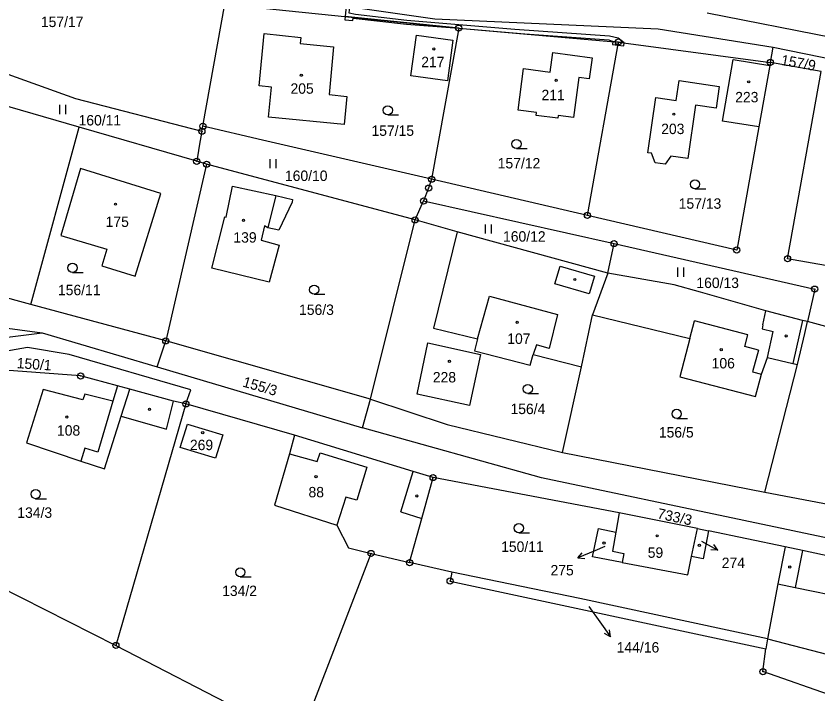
# Model space of a CAD drawing. Extents: x -680203 to -673936, y -1102717 to -1093650.
# Drawn here: x -677685.2 to -677554.2, y -1098283.2 to -1098172.5 of the extents above; entities that cross this region are included whole.
import ezdxf

# ---------------------------------------------------------------- set-up
doc = ezdxf.new("R2010")
doc.units = 0
for name, color, linetype in [('_Ideová část', 7, 'Continuous'), ('SOxx02xx_Koleje_param další_Popis10', 7, 'Continuous'), ('SOxx02xx_Staničení_Popis10', 7, 'Continuous'), ('SOxxxxxx_Koleje_hlavní_body_Popis10', 7, 'Continuous'), ('SOxxxxxx_Koleje_LN_parametry_Popis10', 7, 'Continuous'), ('SOxxxxxx_Koleje_param další_Popis10', 7, 'Continuous'), ('SOxxxxxx_Osa_bod_P', 7, 'Continuous'), ('SOxxxxxx_Staničení_Popis10', 7, 'Continuous'), ('x_prac', 7, 'Continuous')]:
    doc.layers.add(name, color=color, linetype=linetype)

msp = doc.modelspace()

# ---------------------------------------------------------------- linework, layer by layer
at = {"layer": '_Ideová část'}
msp.add_circle((-676417.7, -1099401.52), 1287.12, dxfattribs=at)
at = {"layer": 'SOxx02xx_Koleje_param další_Popis10'}
for centre, radius in [((-677612.91, -1098174.44), 0.5), ((-677612.91, -1098174.44), 0.0303), ((-677586.82, -1098176.71), 0.5), ((-677586.82, -1098176.71), 0.0303), ((-677562.01, -1098180.04), 0.5), ((-677562.01, -1098180.04), 0.0303), ((-677654.72, -1098190.46), 0.5), ((-677654.87, -1098191.3), 0.5), ((-677654.87, -1098191.3), 0.0303), ((-677654.72, -1098190.46), 0.0303), ((-677655.73, -1098196.2), 0.5), ((-677655.73, -1098196.2), 0.0303), ((-677654.1, -1098196.67), 0.5), ((-677654.1, -1098196.67), 0.0303), ((-677617.34, -1098199.13), 0.5), ((-677617.34, -1098199.13), 0.0303), ((-677617.83, -1098200.58), 0.5), ((-677617.83, -1098200.58), 0.0303), ((-677618.66, -1098202.68), 0.5), ((-677618.66, -1098202.68), 0.0303), ((-677591.89, -1098205.03), 0.5), ((-677620.05, -1098205.77), 0.5), ((-677620.05, -1098205.77), 0.0303), ((-677591.89, -1098205.03), 0.0303), ((-677587.53, -1098209.64), 0.5), ((-677587.53, -1098209.64), 0.0303), ((-677567.51, -1098210.69), 0.5), ((-677567.51, -1098210.69), 0.0303), ((-677559.19, -1098212.11), 0.5), ((-677559.19, -1098212.11), 0.0303), ((-677554.76, -1098217.07), 0.5), ((-677554.76, -1098217.07), 0.0303), ((-677660.78, -1098225.53), 0.5), ((-677660.78, -1098225.53), 0.0303), ((-677674.69, -1098231.26), 0.5), ((-677674.69, -1098231.26), 0.0303), ((-677657.49, -1098235.82), 0.5), ((-677657.49, -1098235.82), 0.0303), ((-677617.1, -1098247.86), 0.5), ((-677617.1, -1098247.86), 0.0303), ((-677627.23, -1098260.26), 0.5), ((-677627.23, -1098260.26), 0.0303), ((-677620.94, -1098261.76), 0.5), ((-677620.94, -1098261.76), 0.0303), ((-677614.33, -1098264.76), 0.5), ((-677614.33, -1098264.76), 0.0303), ((-677668.92, -1098275.28), 0.5), ((-677668.92, -1098275.28), 0.0303), ((-677563.23, -1098279.56), 0.5), ((-677563.23, -1098279.56), 0.0303)]:
    msp.add_circle(centre, radius, dxfattribs=at)
at = {"layer": 'SOxx02xx_Staničení_Popis10'}
for p, q in [((-677573.24, -1098258.27), (-677570.61, -1098259.73)), ((-677590.69, -1098259.82), (-677593.45, -1098260.99)), ((-677589.05, -1098259.13), (-677590.69, -1098259.82)), ((-677570.61, -1098259.73), (-677571.73, -1098259.68)), ((-677570.61, -1098259.73), (-677571.25, -1098258.8)), ((-677593.45, -1098260.99), (-677592.73, -1098260.14)), ((-677593.45, -1098260.99), (-677592.33, -1098261.06)), ((-677591.68, -1098268.9), (-677589.86, -1098271.43)), ((-677589.86, -1098271.43), (-677588.1, -1098273.86)), ((-677588.1, -1098273.86), (-677588.28, -1098272.75)), ((-677588.1, -1098273.86), (-677589.09, -1098273.34))]:
    msp.add_line(p, q, dxfattribs=at)
at = {"layer": 'SOxxxxxx_Koleje_hlavní_body_Popis10'}
for p, q in [((-677678.11, -1098188.48), (-677678.11, -1098186.98)), ((-677677.11, -1098188.48), (-677677.11, -1098186.98)), ((-677624.51, -1098188.62), (-677622.76, -1098188.62)), ((-677603.49, -1098194.12), (-677601.74, -1098194.12)), ((-677643.73, -1098197.33), (-677643.73, -1098195.83)), ((-677642.73, -1098197.33), (-677642.73, -1098195.83)), ((-677574.32, -1098200.7), (-677572.57, -1098200.7)), ((-677608.57, -1098208.01), (-677608.57, -1098206.51)), ((-677607.57, -1098208.01), (-677607.57, -1098206.51)), ((-677577.14, -1098215.07), (-677577.14, -1098213.57)), ((-677576.14, -1098215.07), (-677576.14, -1098213.57)), ((-677676.01, -1098214.35), (-677674.26, -1098214.35)), ((-677636.53, -1098217.92), (-677634.78, -1098217.92)), ((-677601.63, -1098234.14), (-677599.88, -1098234.14)), ((-677577.31, -1098238.2), (-677575.56, -1098238.2)), ((-677682.04, -1098251.31), (-677680.29, -1098251.31)), ((-677603.1, -1098256.87), (-677601.35, -1098256.87)), ((-677648.6, -1098264.08), (-677646.85, -1098264.08))]:
    msp.add_line(p, q, dxfattribs=at)
for centre in [(-677624.51, -1098187.87), (-677603.49, -1098193.37), (-677574.32, -1098199.95), (-677676.01, -1098213.6), (-677636.53, -1098217.17), (-677601.63, -1098233.39), (-677577.31, -1098237.45), (-677682.04, -1098250.56), (-677603.1, -1098256.12), (-677648.6, -1098263.33)]:
    msp.add_circle(centre, 0.75, dxfattribs=at)
at = {"layer": 'SOxxxxxx_Koleje_LN_parametry_Popis10'}
for points in [[(-677588.3, -1098175.75), (-677603.74, -1098174.66), (-677621.38, -1098173.21), (-677629.76, -1098172.23), (-677630.83, -1098172.02), (-677630.7, -1098170.91), (-677631.31, -1098170.83), (-677631.48, -1098172.55), (-677612.91, -1098174.44), (-677602.1, -1098175.38), (-677588.4, -1098176.35), (-677587.72, -1098176.63), (-677586.82, -1098176.71), (-677585.87, -1098176.84), (-677586.86, -1098176.06)], [(-677631.54, -1098173.06), (-677630.21, -1098173.2), (-677630.16, -1098172.79), (-677621.44, -1098173.81), (-677612.91, -1098174.44), (-677631.48, -1098172.55)], [(-677587.77, -1098177.11), (-677586.91, -1098177.22), (-677586.82, -1098176.71), (-677587.72, -1098176.63)], [(-677585.94, -1098177.34), (-677585.87, -1098176.84), (-677586.82, -1098176.71), (-677586.91, -1098177.22)]]:
    msp.add_lwpolyline(points, close=True, dxfattribs=at)
at = {"layer": 'SOxxxxxx_Koleje_param další_Popis10'}
for centre in [(-677616.99, -1098177.85), (-677638.64, -1098182.14), (-677597, -1098182.97), (-677565.55, -1098183.22), (-677577.78, -1098188.5), (-677668.98, -1098203.2), (-677648.07, -1098205.83), (-677593.94, -1098215.51), (-677603.38, -1098222.5), (-677559.43, -1098224.73), (-677570.03, -1098226.96), (-677614.44, -1098228.87), (-677663.43, -1098236.71), (-677676.94, -1098237.97), (-677654.74, -1098240.52), (-677636.23, -1098247.72), (-677619.75, -1098250.87), (-677580.5, -1098257.37), (-677589.18, -1098258.56), (-677573.6, -1098258.92), (-677558.84, -1098262.48)]:
    msp.add_circle(centre, 0.175, dxfattribs=at)
at = {"layer": 'SOxxxxxx_Staničení_Popis10'}
for p, q in [((-677642.82, -1098201.76), (-677644.13, -1098207.08)), ((-677597.2, -1098216.2), (-677596.34, -1098213.32)), ((-677596.34, -1098213.32), (-677590.73, -1098214.98)), ((-677590.73, -1098214.98), (-677591.59, -1098217.87)), ((-677591.59, -1098217.87), (-677597.2, -1098216.2)), ((-677609.84, -1098225.22), (-677607.9, -1098218.21)), ((-677607.9, -1098218.21), (-677596.76, -1098221.21)), ((-677596.76, -1098221.21), (-677598.12, -1098226.76)), ((-677563.22, -1098222.9), (-677562.77, -1098220.61)), ((-677575.16, -1098225.14), (-677574.41, -1098222.25)), ((-677565.67, -1098224.52), (-677574.41, -1098222.25)), ((-677563.22, -1098222.9), (-677563.35, -1098223.54)), ((-677556.76, -1098222.21), (-677558.33, -1098229.2)), ((-677563.35, -1098223.54), (-677561.54, -1098224.02)), ((-677562.5, -1098228.23), (-677561.54, -1098224.02)), ((-677566.16, -1098226.46), (-677565.67, -1098224.52)), ((-677600.23, -1098226.18), (-677600.74, -1098227.73)), ((-677598.12, -1098226.76), (-677600.23, -1098226.18)), ((-677563.96, -1098227.03), (-677566.16, -1098226.46)), ((-677563.96, -1098227.03), (-677564.9, -1098230.61)), ((-677564.9, -1098230.61), (-677563.45, -1098230.99)), ((-677668.09, -1098237.82), (-677666.65, -1098233.43)), ((-677669.4, -1098235.39), (-677671.88, -1098243.69)), ((-677673.98, -1098243.06), (-677674.68, -1098245.19)), ((-677671.88, -1098243.69), (-677673.98, -1098243.06)), ((-677640.54, -1098243.96), (-677636.04, -1098245.26)), ((-677636.04, -1098245.26), (-677635.53, -1098243.83)), ((-677635.53, -1098243.83), (-677627.95, -1098246.16)), ((-677627.95, -1098246.16), (-677629.59, -1098251.56)), ((-677622.35, -1098253.45), (-677620.35, -1098246.86)), ((-677631.35, -1098251.05), (-677632.84, -1098255.65)), ((-677629.59, -1098251.56), (-677631.35, -1098251.05)), ((-677622.35, -1098253.45), (-677618.95, -1098254.55)), ((-677556.75, -1098259.76), (-677557.96, -1098265.8))]:
    msp.add_line(p, q, dxfattribs=at)
at = {"layer": 'x_prac'}
for p, q in [((-677612.91, -1098174.44), (-677617.34, -1098199.13)), ((-677612.91, -1098174.44), (-677586.82, -1098176.71)), ((-677591.89, -1098205.03), (-677586.82, -1098176.71)), ((-677586.82, -1098176.71), (-677562.01, -1098180.04)), ((-677562.01, -1098180.04), (-677561.56, -1098177.55)), ((-677561.56, -1098177.55), (-677452.42, -1098199.79)), ((-677562.1, -1098180.52), (-677563.9, -1098190.58)), ((-677562.01, -1098180.04), (-677562.1, -1098180.52)), ((-677553.7, -1098181.54), (-677562.01, -1098180.04)), ((-677674.94, -1098190.63), (-677689.82, -1098186.32)), ((-677682.83, -1098219.59), (-677674.94, -1098190.63)), ((-677655.73, -1098196.2), (-677674.94, -1098190.63)), ((-677654.87, -1098191.3), (-677654.72, -1098190.46)), ((-677654.1, -1098196.67), (-677660.78, -1098225.53)), ((-677654.1, -1098196.67), (-677655.73, -1098196.2)), ((-677620.05, -1098205.77), (-677654.1, -1098196.67)), ((-677591.89, -1098205.03), (-677617.34, -1098199.13)), ((-677620.05, -1098205.77), (-677618.66, -1098202.68)), ((-677618.66, -1098202.68), (-677587.53, -1098209.64)), ((-677627.34, -1098235.07), (-677620.05, -1098205.77)), ((-677613.19, -1098207.72), (-677620.05, -1098205.77)), ((-677588.55, -1098214.46), (-677613.19, -1098207.72)), ((-677588.55, -1098214.46), (-677587.53, -1098209.64)), ((-677588.55, -1098214.46), (-677591.06, -1098221.26)), ((-677718.43, -1098219.27), (-677680.99, -1098224.23)), ((-677660.78, -1098225.53), (-677682.83, -1098219.59)), ((-677592.86, -1098229.76), (-677591.06, -1098221.26)), ((-677591.06, -1098221.26), (-677575.16, -1098225.14)), ((-677546.95, -1098224.87), (-677555.95, -1098222.37)), ((-677680.99, -1098224.23), (-677662.17, -1098229.77)), ((-677662.17, -1098229.77), (-677660.78, -1098225.53)), ((-677627.34, -1098235.07), (-677660.78, -1098225.53)), ((-677562.93, -1098250.22), (-677557.55, -1098229.38)), ((-677662.17, -1098229.77), (-677628.65, -1098239.72)), ((-677595.95, -1098243.75), (-677592.86, -1098229.76)), ((-677657.49, -1098235.82), (-677668.92, -1098275.28)), ((-677657.49, -1098235.82), (-677659.51, -1098235.37)), ((-677639.74, -1098240.96), (-677657.49, -1098235.82)), ((-677628.65, -1098239.72), (-677627.34, -1098235.07)), ((-677595.95, -1098243.75), (-677562.93, -1098250.22)), ((-677586.7, -1098253.63), (-677617.1, -1098247.86)), ((-677562.93, -1098250.22), (-677527.43, -1098257.01)), ((-677586.7, -1098253.63), (-677587.25, -1098256.78)), ((-677573.93, -1098256.18), (-677586.7, -1098253.63)), ((-677574.89, -1098260.77), (-677573.93, -1098256.18)), ((-677573.93, -1098256.18), (-677572.1, -1098256.56)), ((-677559.58, -1098259.2), (-677572.1, -1098256.56)), ((-677703.32, -1098257.91), (-677668.92, -1098275.28)), ((-677559.58, -1098259.2), (-677560.78, -1098265.22)), ((-677638.99, -1098290.75), (-677627.23, -1098260.26)), ((-677627.23, -1098260.26), (-677620.94, -1098261.76)), ((-677614.04, -1098263.31), (-677620.94, -1098261.76)), ((-677560.78, -1098265.22), (-677562.47, -1098274.19)), ((-677562.47, -1098274.19), (-677562.74, -1098275.82)), ((-677562.47, -1098274.19), (-677538.66, -1098280.36)), ((-677668.92, -1098275.28), (-677638.99, -1098290.75))]:
    msp.add_line(p, q, dxfattribs=at)
for points in [[(-677706.57, -1098163.46), (-677681.36, -1098163.56), (-677650.69, -1098168), (-677616.81, -1098172.93), (-677580.34, -1098174.57), (-677561.56, -1098177.55)], [(-677654.72, -1098190.46), (-677651.14, -1098170.54), (-677641.17, -1098171.56), (-677612.91, -1098174.44)], [(-677572.31, -1098171.95), (-677531.28, -1098180.01), (-677525.94, -1098181.13)], [(-677638.82, -1098176.95), (-677633.36, -1098177.5), (-677634.1, -1098185.31), (-677631.19, -1098185.61), (-677631.66, -1098190.18), (-677644.02, -1098189.01), (-677643.53, -1098184.07), (-677645.52, -1098183.88), (-677644.69, -1098175.34), (-677638.73, -1098175.95), (-677638.82, -1098176.95)], [(-677619.84, -1098175.58), (-677613.86, -1098176.39), (-677614.77, -1098183.04), (-677620.74, -1098182.21), (-677619.84, -1098175.58)], [(-677591.6, -1098182.71), (-677593.29, -1098182.48), (-677594.17, -1098189.05), (-677596.66, -1098188.71), (-677596.72, -1098189.16), (-677600.25, -1098188.69), (-677600.19, -1098188.24), (-677603.23, -1098187.83), (-677602.34, -1098181.05), (-677597.96, -1098181.63), (-677597.54, -1098178.42), (-677591.14, -1098179.27), (-677591.6, -1098182.71)], [(-677563.9, -1098190.58), (-677569.81, -1098189.66), (-677568.1, -1098179.58), (-677562.1, -1098180.52)], [(-677688.74, -1098181.18), (-677675.5, -1098185.93), (-677654.87, -1098191.3)], [(-677535.64, -1098216.25), (-677559.19, -1098212.11), (-677553.7, -1098181.54)], [(-677580.69, -1098185.78), (-677577.37, -1098186.28), (-677576.88, -1098183.02), (-677570.37, -1098183.96), (-677570.88, -1098187.51), (-677574.22, -1098187.03), (-677575.5, -1098195.74), (-677578.24, -1098195.36), (-677579.18, -1098196.68), (-677580.85, -1098196.42), (-677581.42, -1098194.88), (-677582.01, -1098194.8), (-677580.69, -1098185.78)], [(-677654.87, -1098191.3), (-677655.3, -1098193.75), (-677655.73, -1098196.2)], [(-677617.34, -1098199.13), (-677644.97, -1098192.72), (-677654.72, -1098190.46)], [(-677563.9, -1098190.58), (-677567.51, -1098210.69), (-677591.89, -1098205.03)], [(-677671.24, -1098213.27), (-677665.78, -1098214.94), (-677661.6, -1098201.47), (-677674.69, -1098197.38), (-677677.9, -1098208.31), (-677670.39, -1098210.55), (-677671.24, -1098213.27)], [(-677617.34, -1098199.13), (-677617.83, -1098200.58), (-677618.66, -1098202.68)], [(-677645.18, -1098209.09), (-677642.26, -1098209.91), (-677643.86, -1098215.95), (-677653.23, -1098213.68), (-677651.12, -1098205.29), (-677650.92, -1098205.34), (-677649.88, -1098200.27), (-677642.82, -1098201.76), (-677640.07, -1098202.42), (-677640.15, -1098202.87), (-677642.3, -1098207.46), (-677644.13, -1098207.08), (-677644.66, -1098206.74), (-677645.18, -1098209.09)], [(-677613.19, -1098207.72), (-677617.03, -1098223.46), (-677609.84, -1098225.22), (-677610.32, -1098227.18), (-677601.26, -1098229.49), (-677600.74, -1098227.73), (-677592.86, -1098229.76)], [(-677587.53, -1098209.64), (-677554.76, -1098217.07), (-677555.95, -1098222.37)], [(-677756.52, -1098211.99), (-677754.5, -1098212.22), (-677721.72, -1098220.14), (-677698.48, -1098226.42), (-677680.99, -1098224.23)], [(-677682.83, -1098219.59), (-677700.17, -1098214.84), (-677710.17, -1098211.82)], [(-677555.95, -1098222.37), (-677556.76, -1098222.21), (-677560.88, -1098221.12), (-677562.77, -1098220.61), (-677573.4, -1098217.56), (-677577.73, -1098216.36), (-677588.55, -1098214.46)], [(-677557.55, -1098229.38), (-677556.39, -1098224.32), (-677555.95, -1098222.37)], [(-677575.16, -1098225.14), (-677576.8, -1098231.43), (-677564.45, -1098234.64), (-677563.45, -1098230.99), (-677562.5, -1098228.23), (-677558.33, -1098229.2), (-677557.55, -1098229.38)], [(-677657.49, -1098235.82), (-677656.7, -1098233.52), (-677676.54, -1098227.73), (-677683.35, -1098226.59), (-677694.2, -1098228.54), (-677694.49, -1098229.79)], [(-677617.97, -1098225.84), (-677609.37, -1098227.78), (-677611.16, -1098236.11), (-677619.73, -1098234.21), (-677617.97, -1098225.84)], [(-677668.65, -1098232.89), (-677674.69, -1098231.26), (-677694.49, -1098229.79)], [(-677668.65, -1098232.89), (-677669.4, -1098235.39), (-677674.02, -1098234.26), (-677674.32, -1098235.16), (-677680.82, -1098233.46), (-677683.52, -1098242.16), (-677674.68, -1098245.19), (-677670.81, -1098246.46), (-677668.09, -1098237.82), (-677660.68, -1098239.95), (-677659.51, -1098235.37)], [(-677659.51, -1098235.37), (-677666.65, -1098233.43), (-677668.65, -1098232.89)], [(-677627.34, -1098235.07), (-677614.79, -1098239.17), (-677595.95, -1098243.75)], [(-677651.44, -1098240.87), (-677652.66, -1098244.68), (-677658.41, -1098242.96), (-677657.21, -1098239.16), (-677651.44, -1098240.87)], [(-677400.49, -1098303.26), (-677427.69, -1098295.14), (-677495.24, -1098270.55), (-677533.27, -1098261.82), (-677599.42, -1098247.92), (-677628.65, -1098239.72)], [(-677639.74, -1098240.96), (-677640.54, -1098243.96), (-677643.04, -1098252.35), (-677632.84, -1098255.65), (-677630.95, -1098259.35), (-677627.23, -1098260.26)], [(-677617.1, -1098247.86), (-677620.35, -1098246.86), (-677639.74, -1098240.96)], [(-677620.94, -1098261.76), (-677618.95, -1098254.55), (-677617.1, -1098247.86)], [(-677586.24, -1098261.71), (-677591.06, -1098260.8), (-677590.11, -1098256.19), (-677587.25, -1098256.78)], [(-677587.25, -1098256.78), (-677587.8, -1098259.88), (-677585.97, -1098260.25), (-677586.24, -1098261.71)], [(-677572.1, -1098256.56), (-677572.98, -1098261.12), (-677574.89, -1098260.77)], [(-677534.79, -1098264.5), (-677548.23, -1098261.61), (-677556.75, -1098259.76), (-677559.58, -1098259.2)], [(-677586.24, -1098261.71), (-677575.5, -1098263.73), (-677574.89, -1098260.77)], [(-677614.04, -1098263.31), (-677614.33, -1098264.76), (-677562.74, -1098275.82)], [(-677562.47, -1098274.19), (-677593.14, -1098267.6), (-677614.04, -1098263.31)], [(-677560.78, -1098265.22), (-677557.96, -1098265.8), (-677549.43, -1098267.56), (-677536.24, -1098270.1)], [(-677518.14, -1098294.22), (-677539.6, -1098287.81), (-677563.23, -1098279.56), (-677562.74, -1098275.82)]]:
    msp.add_lwpolyline(points, dxfattribs=at)

# ---------------------------------------------------------------- texts
at = {"layer": 'SOxxxxxx_Osa_bod_P'}
for s, p in [('157/17', (-677681.18, -1098174.27)), ('217', (-677619.04, -1098180.82)), ('205', (-677640.4, -1098185.16)), ('211', (-677599.4, -1098186.22)), ('223', (-677567.75, -1098186.56)), ('160/11', (-677675.02, -1098190.34)), ('157/15', (-677627.17, -1098192.04)), ('203', (-677579.84, -1098191.75)), ('157/12', (-677606.55, -1098197.36)), ('160/10', (-677641.31, -1098199.41)), ('157/13', (-677576.98, -1098203.95)), ('175', (-677670.6, -1098206.92)), ('139', (-677649.73, -1098209.48)), ('160/12', (-677605.68, -1098209.32)), ('160/13', (-677574.09, -1098216.9)), ('156/11', (-677678.39, -1098218.07)), ('156/3', (-677639, -1098221.29)), ('107', (-677604.99, -1098226.02)), ('106', (-677571.6, -1098230.03)), ('228', (-677617.15, -1098232.32)), ('156/4', (-677604.46, -1098237.49)), ('108', (-677678.55, -1098241.01)), ('156/5', (-677580.22, -1098241.32)), ('269', (-677656.83, -1098243.38)), ('88', (-677637.46, -1098251.09)), ('134/3', (-677685.03, -1098254.44)), ('150/11', (-677605.99, -1098260)), ('59', (-677582.04, -1098260.97)), ('274', (-677569.95, -1098262.64)), ('275', (-677597.92, -1098263.84)), ('134/2', (-677651.57, -1098267.21)), ('144/16', (-677587.11, -1098276.44))]:
    msp.add_text(s, height=1.7, dxfattribs=at).set_placement(p)
for s, rotation, p in [('157/9', 350, (-677560.36, -1098180.44)), ('150/1', 356, (-677685.17, -1098229.98)), ('155/3', 344, (-677648.34, -1098232.97)), ('733/3', 348, (-677580.58, -1098254.51))]:
    msp.add_text(s, height=1.7, rotation=rotation, dxfattribs=at).set_placement(p)

doc.saveas('drawing.dxf')
